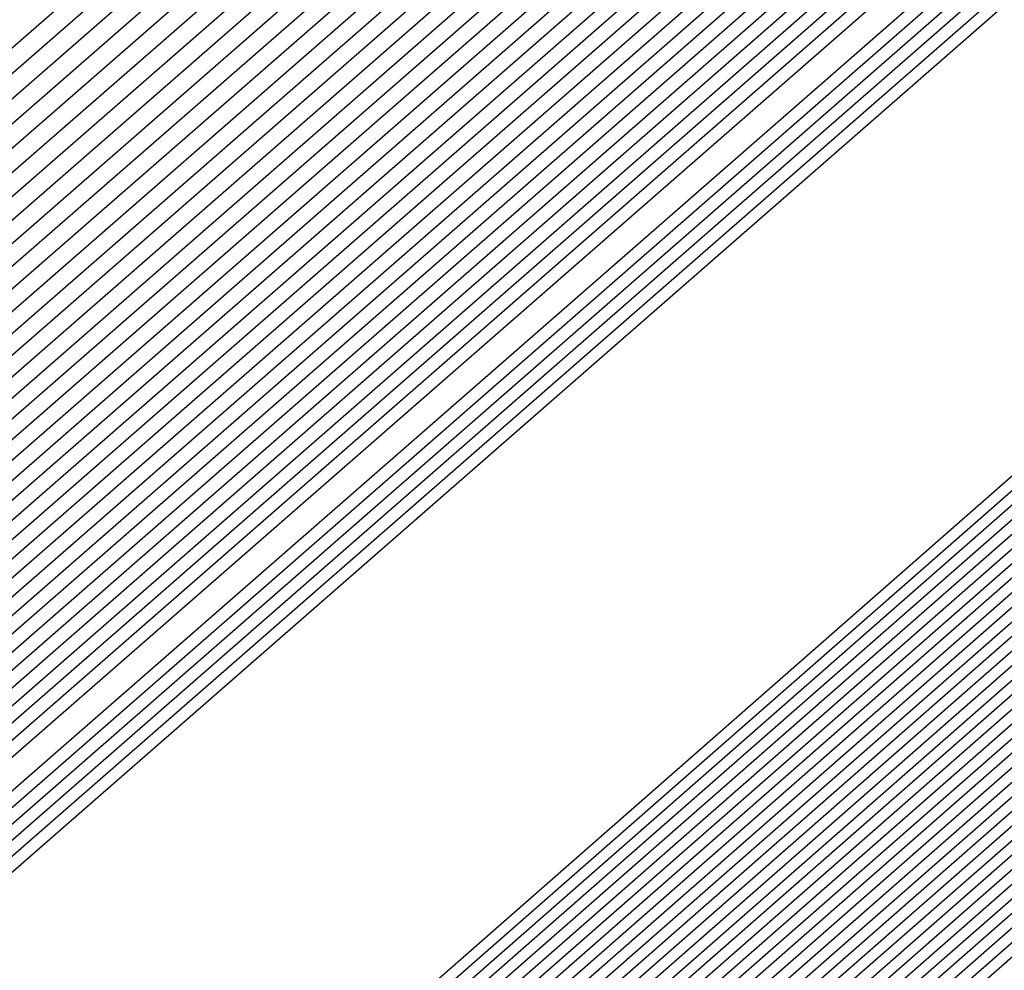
# Model space of a CAD drawing. Extents: x 3249832 to 3255657, y 13789405 to 13793316.
# Tile 909 of 1056: x 3253211.1236 to 3253211.1901, y 13791259.9302 to 13791259.9944. Entities that reach past the tile are written whole.
import ezdxf

# ---------------------------------------------------------------- set-up
doc = ezdxf.new("R2010")
doc.units = 0
doc.header["$LTSCALE"] = 100
doc.header["$MEASUREMENT"] = 0
for name, color, linetype in [('GRATIO_03231_CON', 1, 'CONTINUOUS'), ('GRATIO_0323_ICON', 1, 'CONTINUOUS'), ('TARGETS_EAST', 7, 'CONTINUOUS')]:
    doc.layers.add(name, color=color, linetype=linetype)

# ---------------------------------------------------------------- blocks, each defined once
blk = doc.blocks.new('Gratio_032316_contours')
at = {"layer": 'GRATIO_03231_CON', "color": 1, "linetype": 'Continuous', "flags": 128}
for points in [[(3253179.550267, 13791232.395029), (3253186.874414, 13791238.770013), (3253201.477501, 13791251.518979), (3253219.208231, 13791267.007142), (3253234.457627, 13791280.32933), (3253243.000283, 13791287.791533), (3253246.145111, 13791290.544398), (3253246.584601, 13791290.949743), (3253247.021869, 13791291.379004), (3253250.202537, 13791294.242122), (3253258.882853, 13791301.95866), (3253274.442625, 13791315.738665), (3253292.755901, 13791331.954127), (3253308.320283, 13791345.767528)], [(3253180.165438, 13791232.938016), (3253187.284875, 13791239.131551), (3253201.725162, 13791251.736777), (3253219.339021, 13791267.122277), (3253234.513145, 13791280.378622), (3253243.016437, 13791287.806466), (3253246.146682, 13791290.546762), (3253246.583888, 13791290.950539), (3253247.016449, 13791291.376392), (3253250.166335, 13791294.21318), (3253258.763902, 13791301.857324), (3253274.176051, 13791315.507242), (3253292.315837, 13791331.569332), (3253307.732852, 13791345.251979)], [(3253180.780609, 13791233.481003), (3253187.695336, 13791239.493089), (3253201.972823, 13791251.954576), (3253219.469811, 13791267.237409), (3253234.568663, 13791280.427913), (3253243.03259, 13791287.821399), (3253246.148254, 13791290.549125), (3253246.583174, 13791290.951335), (3253247.01103, 13791291.37378), (3253250.130132, 13791294.184237), (3253258.64495, 13791301.755989), (3253273.909475, 13791315.27582), (3253291.875768, 13791331.184533), (3253307.145422, 13791344.736429)], [(3253181.395779, 13791234.02399), (3253188.105796, 13791239.854627), (3253202.220483, 13791252.172373), (3253219.600605, 13791267.352541), (3253234.62418, 13791280.477205), (3253243.048743, 13791287.836333), (3253246.149825, 13791290.551488), (3253246.582461, 13791290.952131), (3253247.00561, 13791291.371168), (3253250.09393, 13791294.155295), (3253258.525999, 13791301.654654), (3253273.642899, 13791315.044399), (3253291.435703, 13791330.799734), (3253306.557991, 13791344.22088)], [(3253182.62612, 13791235.109965), (3253188.926717, 13791240.577703), (3253202.715805, 13791252.60797), (3253219.862185, 13791267.582808), (3253234.735216, 13791280.575787), (3253243.08105, 13791287.8662), (3253246.152968, 13791290.556214), (3253246.581034, 13791290.953723), (3253246.994771, 13791291.365943), (3253250.021525, 13791294.09741), (3253258.288097, 13791301.451983), (3253273.109746, 13791314.581556), (3253290.555574, 13791330.03014), (3253305.383131, 13791343.18978)], [(3253183.241291, 13791235.652952), (3253189.337178, 13791240.939241), (3253202.963466, 13791252.825768), (3253219.992975, 13791267.69794), (3253234.790735, 13791280.625079), (3253243.097204, 13791287.881133), (3253246.154539, 13791290.558578), (3253246.58032, 13791290.954518), (3253246.989352, 13791291.363331), (3253249.985323, 13791294.068467), (3253258.169146, 13791301.350649), (3253272.843172, 13791314.350135), (3253290.115509, 13791329.645341), (3253304.7957, 13791342.67423)], [(3253189.747638, 13791241.300779), (3253203.211127, 13791253.043565), (3253220.123765, 13791267.813075), (3253234.846252, 13791280.67437), (3253243.113357, 13791287.896066), (3253246.15611, 13791290.560941), (3253246.579607, 13791290.955314), (3253246.983932, 13791291.360719), (3253249.94912, 13791294.039525), (3253258.050194, 13791301.249313), (3253272.576596, 13791314.118713), (3253289.67544, 13791329.260546), (3253304.208269, 13791342.15868)], [(3253190.158098, 13791241.662317), (3253203.458788, 13791253.261364), (3253220.254555, 13791267.928207), (3253234.90177, 13791280.723661), (3253243.129511, 13791287.911), (3253246.157681, 13791290.563304), (3253246.578894, 13791290.95611), (3253246.978513, 13791291.358107), (3253249.912918, 13791294.010583), (3253257.931243, 13791301.147978), (3253272.31002, 13791313.88729), (3253289.235376, 13791328.875747), (3253303.620839, 13791341.64313)], [(3253190.979019, 13791242.385393), (3253203.954109, 13791253.696959), (3253220.516135, 13791268.158471), (3253235.012806, 13791280.822244), (3253243.161817, 13791287.940867), (3253246.160824, 13791290.56803), (3253246.577467, 13791290.957702), (3253246.967674, 13791291.352882), (3253249.840514, 13791293.952698), (3253257.693341, 13791300.945308), (3253271.776867, 13791313.424447), (3253288.355246, 13791328.106153), (3253302.445978, 13791340.612031)], [(3253191.38948, 13791242.746931), (3253204.20177, 13791253.914758), (3253220.646925, 13791268.273606), (3253235.068324, 13791280.871536), (3253243.177971, 13791287.9558), (3253246.162395, 13791290.570393), (3253246.576753, 13791290.958498), (3253246.962254, 13791291.35027), (3253249.804311, 13791293.923755), (3253257.57439, 13791300.843972), (3253271.510293, 13791313.193026), (3253287.915181, 13791327.721354), (3253301.858547, 13791340.096481)], [(3253191.79994, 13791243.108469), (3253204.449431, 13791254.132556), (3253220.777718, 13791268.388738), (3253235.123841, 13791280.920827), (3253243.194124, 13791287.970733), (3253246.163966, 13791290.572756), (3253246.57604, 13791290.959294), (3253246.956835, 13791291.347658), (3253249.768109, 13791293.894813), (3253257.455439, 13791300.742638), (3253271.243717, 13791312.961604), (3253287.475113, 13791327.336555), (3253301.271117, 13791339.580931)], [(3253192.210401, 13791243.470007), (3253204.697094, 13791254.350353), (3253220.908508, 13791268.50387), (3253235.179359, 13791280.970118), (3253243.210278, 13791287.985667), (3253246.165538, 13791290.57512), (3253246.575327, 13791290.96009), (3253246.951415, 13791291.345046), (3253249.731907, 13791293.86587), (3253257.336487, 13791300.641302), (3253270.977141, 13791312.730183), (3253287.035048, 13791326.95176), (3253300.683687, 13791339.065381)], [(3253193.031322, 13791244.193083), (3253205.192416, 13791254.78595), (3253221.170088, 13791268.734137), (3253235.290395, 13791281.068701), (3253243.242584, 13791288.015534), (3253246.16868, 13791290.579846), (3253246.5739, 13791290.961682), (3253246.940576, 13791291.339821), (3253249.659502, 13791293.807986), (3253257.098584, 13791300.438633), (3253270.443991, 13791312.26734), (3253286.154919, 13791326.182162), (3253299.508825, 13791338.034281)], [(3253193.441782, 13791244.554621), (3253205.440077, 13791255.003749), (3253221.300878, 13791268.849269), (3253235.345913, 13791281.117993), (3253243.258738, 13791288.030467), (3253246.170251, 13791290.582209), (3253246.573186, 13791290.962478), (3253246.935157, 13791291.337209), (3253249.623299, 13791293.779043), (3253256.979633, 13791300.337297), (3253270.177414, 13791312.035917), (3253285.714854, 13791325.797367), (3253298.921395, 13791337.518731)], [(3253193.852242, 13791244.916159), (3253205.687737, 13791255.221545), (3253221.431668, 13791268.964404), (3253235.401431, 13791281.167285), (3253243.274891, 13791288.045401), (3253246.171823, 13791290.584572), (3253246.572473, 13791290.963274), (3253246.929737, 13791291.334597), (3253249.587097, 13791293.750101), (3253256.860682, 13791300.235963), (3253269.910838, 13791311.804496), (3253285.274785, 13791325.412568), (3253298.333965, 13791337.003182)], [(3253194.262703, 13791245.277697), (3253205.935398, 13791255.439344), (3253221.562458, 13791269.079536), (3253235.456949, 13791281.216576), (3253243.291045, 13791288.060334), (3253246.173394, 13791290.586935), (3253246.571759, 13791290.96407), (3253246.924318, 13791291.331985), (3253249.550895, 13791293.721158), (3253256.741731, 13791300.134627), (3253269.644262, 13791311.573074), (3253284.834721, 13791325.027769), (3253297.746534, 13791336.487632)], [(3253195.083624, 13791246.000773), (3253206.43072, 13791255.874939), (3253221.824042, 13791269.3098), (3253235.567984, 13791281.315159), (3253243.323351, 13791288.090201), (3253246.176536, 13791290.591662), (3253246.570333, 13791290.965662), (3253246.913479, 13791291.32676), (3253249.47849, 13791293.663273), (3253256.503828, 13791299.931957), (3253269.111112, 13791311.110231), (3253283.954591, 13791324.258175), (3253296.571673, 13791335.456532)], [(3253195.494084, 13791246.362311), (3253206.678381, 13791256.092738), (3253221.954832, 13791269.424935), (3253235.623502, 13791281.36445), (3253243.339505, 13791288.105134), (3253246.178108, 13791290.594025), (3253246.569619, 13791290.966458), (3253246.908059, 13791291.324148), (3253249.442288, 13791293.634331), (3253256.384877, 13791299.830622), (3253268.844536, 13791310.87881), (3253283.514522, 13791323.873376), (3253295.984243, 13791334.940982)], [(3253195.904545, 13791246.72385), (3253206.926042, 13791256.310537), (3253222.085622, 13791269.540067), (3253235.67902, 13791281.413742), (3253243.355658, 13791288.120068), (3253246.179679, 13791290.596388), (3253246.568906, 13791290.967254), (3253246.90264, 13791291.321536), (3253249.406086, 13791293.605388), (3253256.265926, 13791299.729286), (3253268.57796, 13791310.647389), (3253283.074458, 13791323.488581), (3253295.396812, 13791334.425433)], [(3253196.315006, 13791247.085387), (3253207.173703, 13791256.528333), (3253222.216412, 13791269.655199), (3253235.734538, 13791281.463033), (3253243.371812, 13791288.135001), (3253246.18125, 13791290.598751), (3253246.568192, 13791290.96805), (3253246.89722, 13791291.318923), (3253249.369883, 13791293.576446), (3253256.146975, 13791299.627952), (3253268.311383, 13791310.415965), (3253282.634393, 13791323.103782), (3253294.809381, 13791333.909882)], [(3253197.135926, 13791247.808464), (3253207.669026, 13791256.963931), (3253222.477992, 13791269.885466), (3253235.845573, 13791281.561616), (3253243.404119, 13791288.164868), (3253246.184393, 13791290.603478), (3253246.566766, 13791290.969641), (3253246.886381, 13791291.313699), (3253249.297479, 13791293.518561), (3253255.909072, 13791299.425281), (3253267.778233, 13791309.953122), (3253281.754263, 13791322.334186), (3253293.634521, 13791332.878783)], [(3253197.546387, 13791248.170001), (3253207.916687, 13791257.181729), (3253222.608782, 13791270.000598), (3253235.901092, 13791281.610907), (3253243.420272, 13791288.179801), (3253246.185964, 13791290.605841), (3253246.566052, 13791290.970437), (3253246.880961, 13791291.311087), (3253249.261276, 13791293.489619), (3253255.79012, 13791299.323946), (3253267.511657, 13791309.721701), (3253281.314195, 13791321.949389), (3253293.04709, 13791332.363233), (3253299.249481, 13791337.924149)], [(3253197.956848, 13791248.531539), (3253208.164348, 13791257.399526), (3253222.739572, 13791270.115733), (3253235.95661, 13791281.660199), (3253243.436425, 13791288.194735), (3253246.187535, 13791290.608204), (3253246.565339, 13791290.971233), (3253246.875542, 13791291.308475), (3253249.225074, 13791293.460676), (3253255.671169, 13791299.222611), (3253267.245081, 13791309.49028), (3253280.87413, 13791321.564592), (3253292.459659, 13791331.847683), (3253298.58416, 13791337.338764)], [(3253198.367308, 13791248.893077), (3253208.412009, 13791257.617324), (3253222.870366, 13791270.230865), (3253236.012127, 13791281.70949), (3253243.452579, 13791288.209668), (3253246.189106, 13791290.610567), (3253246.564625, 13791290.972029), (3253246.870122, 13791291.305862), (3253249.188871, 13791293.431734), (3253255.552218, 13791299.121275), (3253266.978505, 13791309.258858), (3253280.434065, 13791321.179793), (3253291.87223, 13791331.332133), (3253297.91884, 13791336.75338)], [(3253199.188229, 13791249.616153), (3253208.907331, 13791258.05292), (3253223.131946, 13791270.461129), (3253236.123163, 13791281.808073), (3253243.484885, 13791288.239535), (3253246.192249, 13791290.615293), (3253246.563198, 13791290.973621), (3253246.859283, 13791291.300638), (3253249.116467, 13791293.373849), (3253255.314316, 13791298.918606), (3253266.445354, 13791308.796014), (3253279.553936, 13791320.410199), (3253290.697368, 13791330.301034), (3253296.588198, 13791335.582612)], [(3253199.598689, 13791249.977691), (3253209.154991, 13791258.270718), (3253223.262736, 13791270.576264), (3253236.178681, 13791281.857364), (3253243.501039, 13791288.254468), (3253246.19382, 13791290.617657), (3253246.562485, 13791290.974417), (3253246.853864, 13791291.298026), (3253249.080265, 13791293.344906), (3253255.195365, 13791298.817271), (3253266.178778, 13791308.564592), (3253279.113867, 13791320.0254), (3253290.109937, 13791329.785484), (3253295.922878, 13791334.997227)], [(3253200.00915, 13791250.339229), (3253209.402652, 13791258.488517), (3253223.393526, 13791270.691396), (3253236.234198, 13791281.906656), (3253243.517192, 13791288.269402), (3253246.195391, 13791290.62002), (3253246.561772, 13791290.975213), (3253246.848444, 13791291.295413), (3253249.044062, 13791293.315964), (3253255.076413, 13791298.715936), (3253265.912202, 13791308.333171), (3253278.673803, 13791319.640603), (3253289.522508, 13791329.269934), (3253295.257557, 13791334.411843)], [(3253200.41961, 13791250.700767), (3253209.650313, 13791258.706314), (3253223.524316, 13791270.806528), (3253236.289716, 13791281.955947), (3253243.533346, 13791288.284335), (3253246.196963, 13791290.622383), (3253246.561058, 13791290.976009), (3253246.843025, 13791291.292801), (3253249.00786, 13791293.287022), (3253254.957462, 13791298.614601), (3253265.645626, 13791308.101749), (3253278.233738, 13791319.255806), (3253288.935077, 13791328.754384), (3253294.592237, 13791333.826459)]]:
    blk.add_lwpolyline(points, dxfattribs=at)
at = {"layer": 'GRATIO_03231_CON', "color": 5, "linetype": 'Continuous', "flags": 128}
for points in [[(3253178.319926, 13791231.309054), (3253186.053494, 13791238.046937), (3253200.982177, 13791251.083383), (3253218.946651, 13791266.776878), (3253234.346592, 13791280.230748), (3253242.967977, 13791287.761666), (3253246.141969, 13791290.539672), (3253246.586028, 13791290.948151), (3253247.021068, 13791291.373941), (3253250.18182, 13791294.217704), (3253258.80647, 13791301.883558), (3253274.269372, 13791315.565571), (3253292.489554, 13791331.617619), (3253308.022214, 13791345.183537)], [(3253177.704756, 13791230.766067), (3253185.643033, 13791237.685398), (3253200.734516, 13791250.865585), (3253218.815861, 13791266.661746), (3253234.291074, 13791280.181456), (3253242.951823, 13791287.746732), (3253246.140397, 13791290.537309), (3253246.586741, 13791290.947355), (3253247.014362, 13791291.365837), (3253250.12102, 13791294.160915), (3253258.59804, 13791301.695547), (3253273.796257, 13791315.143359), (3253291.704555, 13791330.920638), (3253306.971337, 13791344.254342)], [(3253177.089585, 13791230.22308), (3253185.232573, 13791237.323861), (3253200.486855, 13791250.647788), (3253218.685071, 13791266.546611), (3253234.235555, 13791280.132165), (3253242.93567, 13791287.731799), (3253246.138826, 13791290.534946), (3253246.587455, 13791290.946559), (3253247.007656, 13791291.357733), (3253250.060221, 13791294.104125), (3253258.389611, 13791301.507537), (3253273.323142, 13791314.721148), (3253290.919561, 13791330.223658), (3253305.920461, 13791343.325148)], [(3253176.474414, 13791229.680093), (3253184.822112, 13791236.962323), (3253200.239195, 13791250.429989), (3253218.554281, 13791266.431479), (3253234.180037, 13791280.082873), (3253242.919516, 13791287.716865), (3253246.137255, 13791290.532583), (3253246.588168, 13791290.945763), (3253247.000951, 13791291.349628), (3253249.999421, 13791294.047336), (3253258.181181, 13791301.319527), (3253272.850028, 13791314.298938), (3253290.134562, 13791329.526677), (3253304.869584, 13791342.395954)], [(3253175.244073, 13791228.594119), (3253184.001191, 13791236.239247), (3253199.743873, 13791249.994392), (3253218.292697, 13791266.201212), (3253234.069002, 13791279.984291), (3253242.887209, 13791287.686999), (3253246.134112, 13791290.527856), (3253246.589595, 13791290.944171), (3253246.987539, 13791291.33342), (3253249.877822, 13791293.933757), (3253257.764321, 13791300.943507), (3253271.903798, 13791313.454514), (3253288.564569, 13791328.132716), (3253302.767831, 13791340.537565)], [(3253196.577061, 13791247.036147), (3253203.471051, 13791253.193803), (3253218.759506, 13791266.601258), (3253234.069714, 13791279.984133), (3253242.887716, 13791287.686623), (3253246.134624, 13791290.527313), (3253246.590308, 13791290.943375), (3253246.980833, 13791291.325315), (3253249.817023, 13791293.876967), (3253257.555891, 13791300.755497), (3253271.430682, 13791313.032305), (3253287.77957, 13791327.435736), (3253301.716954, 13791339.608371)], [(3253196.710569, 13791247.152543), (3253203.58621, 13791253.293811), (3253218.83398, 13791266.665582), (3253234.103448, 13791280.012829), (3253242.898008, 13791287.694797), (3253246.136358, 13791290.527838), (3253246.591022, 13791290.942579), (3253246.974128, 13791291.317211), (3253249.756224, 13791293.820178), (3253257.347461, 13791300.567486), (3253270.957567, 13791312.610093), (3253286.994572, 13791326.738755), (3253300.666077, 13791338.679176)], [(3253196.844077, 13791247.26894), (3253203.701371, 13791253.393818), (3253218.908454, 13791266.729905), (3253234.137183, 13791280.041526), (3253242.9083, 13791287.702971), (3253246.138093, 13791290.528363), (3253246.591735, 13791290.941783), (3253246.967422, 13791291.309107), (3253249.695424, 13791293.763388), (3253257.139032, 13791300.379476), (3253270.484453, 13791312.187881), (3253286.209573, 13791326.041774), (3253299.615201, 13791337.749981)], [(3253197.111093, 13791247.501735), (3253203.931691, 13791253.593836), (3253219.057401, 13791266.858547), (3253234.204654, 13791280.09892), (3253242.928884, 13791287.71932), (3253246.141561, 13791290.529414), (3253246.593162, 13791290.940191), (3253246.954011, 13791291.292898), (3253249.573825, 13791293.649809), (3253256.722172, 13791300.003456), (3253269.538223, 13791311.34346), (3253284.63958, 13791324.647813), (3253297.513447, 13791335.891592)], [(3253197.244601, 13791247.618131), (3253204.046851, 13791253.693843), (3253219.131875, 13791266.92287), (3253234.238388, 13791280.127617), (3253242.939176, 13791287.727494), (3253246.143296, 13791290.529939), (3253246.593875, 13791290.939395), (3253246.947305, 13791291.284794), (3253249.513026, 13791293.59302), (3253256.513742, 13791299.815445), (3253269.065109, 13791310.92125), (3253283.854581, 13791323.950833), (3253296.46257, 13791334.962398)], [(3253197.378109, 13791247.734529), (3253204.162012, 13791253.793851), (3253219.206348, 13791266.987193), (3253234.272124, 13791280.156313), (3253242.949468, 13791287.735668), (3253246.14503, 13791290.530465), (3253246.594589, 13791290.9386), (3253246.940599, 13791291.27669), (3253249.452226, 13791293.53623), (3253256.305312, 13791299.627435), (3253268.591994, 13791310.499038), (3253283.069583, 13791323.253852), (3253295.411694, 13791334.033204)], [(3253197.511617, 13791247.850926), (3253204.277171, 13791253.893859), (3253219.280822, 13791267.051512), (3253234.305859, 13791280.18501), (3253242.95976, 13791287.743843), (3253246.146765, 13791290.53099), (3253246.595302, 13791290.937804), (3253246.933893, 13791291.268586), (3253249.391427, 13791293.479441), (3253256.096882, 13791299.439425), (3253268.118879, 13791310.076826), (3253282.284588, 13791322.55687), (3253294.360818, 13791333.104009)], [(3253197.778633, 13791248.083719), (3253204.507492, 13791254.093876), (3253219.429769, 13791267.180159), (3253234.373329, 13791280.242404), (3253242.980343, 13791287.760191), (3253246.150233, 13791290.532041), (3253246.596729, 13791290.936212), (3253246.920482, 13791291.252377), (3253249.269828, 13791293.365862), (3253255.680023, 13791299.063404), (3253267.172648, 13791309.232405), (3253280.714591, 13791321.162909), (3253292.259064, 13791331.24562), (3253298.86322, 13791336.863506)], [(3253197.912141, 13791248.200117), (3253204.622651, 13791254.193883), (3253219.504243, 13791267.244478), (3253234.407064, 13791280.271101), (3253242.990635, 13791287.768365), (3253246.151968, 13791290.532566), (3253246.597442, 13791290.935416), (3253246.913776, 13791291.244273), (3253249.209028, 13791293.309072), (3253255.471593, 13791298.875394), (3253266.699533, 13791308.810193), (3253279.929596, 13791320.465926), (3253291.208188, 13791330.316426), (3253297.66843, 13791335.812021)], [(3253198.045649, 13791248.316514), (3253204.737812, 13791254.293891), (3253219.578716, 13791267.308801), (3253234.440798, 13791280.299798), (3253243.000927, 13791287.77654), (3253246.153702, 13791290.533091), (3253246.598156, 13791290.93462), (3253246.907071, 13791291.236168), (3253249.148229, 13791293.252283), (3253255.263163, 13791298.687384), (3253266.226419, 13791308.387983), (3253279.144597, 13791319.768946), (3253290.157311, 13791329.387232), (3253296.473639, 13791334.760535)], [(3253198.179157, 13791248.43291), (3253204.852971, 13791254.393901), (3253219.65319, 13791267.373124), (3253234.474533, 13791280.328495), (3253243.011219, 13791287.784714), (3253246.155437, 13791290.533616), (3253246.598869, 13791290.933824), (3253246.900365, 13791291.228064), (3253249.087429, 13791293.195493), (3253255.054733, 13791298.499374), (3253265.753304, 13791307.965772), (3253278.359599, 13791319.071965), (3253289.106434, 13791328.458038), (3253295.27885, 13791333.70905)], [(3253198.446173, 13791248.665705), (3253205.083292, 13791254.593916), (3253219.802137, 13791267.501766), (3253234.542003, 13791280.385889), (3253243.031803, 13791287.801062), (3253246.158905, 13791290.534667), (3253246.600296, 13791290.932232), (3253246.886954, 13791291.211856), (3253248.96583, 13791293.081914), (3253254.637874, 13791298.123353), (3253264.807075, 13791307.12135), (3253276.789604, 13791317.678004), (3253287.004681, 13791326.599649), (3253292.889269, 13791331.606079), (3253295.951331, 13791334.070942)], [(3253198.579681, 13791248.782102), (3253205.198453, 13791254.693924), (3253219.876611, 13791267.566089), (3253234.575738, 13791280.414585), (3253243.042095, 13791287.809237), (3253246.16064, 13791290.535192), (3253246.60101, 13791290.931436), (3253246.880248, 13791291.203751), (3253248.905031, 13791293.025125), (3253254.429444, 13791297.935343), (3253264.33396, 13791306.699138), (3253276.004607, 13791316.981023), (3253285.953804, 13791325.670454), (3253291.694479, 13791330.554594), (3253294.7416, 13791333.011419)], [(3253198.713189, 13791248.898498), (3253205.313612, 13791254.793933), (3253219.951085, 13791267.630412), (3253234.609474, 13791280.443283), (3253243.052387, 13791287.817411), (3253246.162374, 13791290.535718), (3253246.601723, 13791290.93064), (3253246.873542, 13791291.195647), (3253248.844232, 13791292.968335), (3253254.221014, 13791297.747333), (3253263.860844, 13791306.276928), (3253275.21961, 13791316.284043), (3253284.902928, 13791324.74126), (3253290.499689, 13791329.503109), (3253293.53187, 13791331.951897)], [(3253198.846697, 13791249.014895), (3253205.428774, 13791254.893941), (3253220.025558, 13791267.694732), (3253234.643209, 13791280.47198), (3253243.062679, 13791287.825585), (3253246.164109, 13791290.536243), (3253246.602436, 13791290.929844), (3253246.866836, 13791291.187543), (3253248.783432, 13791292.911546), (3253254.012584, 13791297.559322), (3253263.387729, 13791305.854716), (3253274.434612, 13791315.58706), (3253283.852051, 13791323.812065), (3253289.304899, 13791328.451623), (3253292.322139, 13791330.892375), (3253295.398785, 13791333.387147)], [(3253199.113713, 13791249.247691), (3253205.659094, 13791255.093956), (3253220.174506, 13791267.823378), (3253234.710679, 13791280.529373), (3253243.083262, 13791287.841934), (3253246.167577, 13791290.537293), (3253246.603863, 13791290.928252), (3253246.853425, 13791291.171334), (3253248.661833, 13791292.797967), (3253253.595725, 13791297.183302), (3253262.4415, 13791305.010294), (3253272.864616, 13791314.193099), (3253281.750298, 13791321.953677), (3253286.915319, 13791326.348653), (3253289.902678, 13791328.77333), (3253293.186926, 13791331.457682)], [(3253199.247221, 13791249.364086), (3253205.774253, 13791255.193966), (3253220.248979, 13791267.887697), (3253234.744414, 13791280.558071), (3253243.093554, 13791287.850108), (3253246.169312, 13791290.537819), (3253246.604577, 13791290.927456), (3253246.846719, 13791291.16323), (3253248.601034, 13791292.741177), (3253253.387295, 13791296.995292), (3253261.968385, 13791304.588083), (3253272.07962, 13791313.496119), (3253280.699421, 13791321.024482), (3253285.720529, 13791325.297167), (3253288.692948, 13791327.713808), (3253292.080997, 13791330.492949), (3253297.619173, 13791335.1971)], [(3253199.380729, 13791249.480484), (3253205.889415, 13791255.293974), (3253220.323453, 13791267.95202), (3253234.778148, 13791280.586767), (3253243.103846, 13791287.858282), (3253246.171046, 13791290.538344), (3253246.60529, 13791290.92666), (3253246.840014, 13791291.155126), (3253248.540234, 13791292.684388), (3253253.178865, 13791296.807282), (3253261.495269, 13791304.165872), (3253271.294621, 13791312.799138), (3253279.648544, 13791320.095288), (3253284.525739, 13791324.245682), (3253287.483217, 13791326.654286), (3253290.975067, 13791329.528217), (3253296.715246, 13791334.410219)], [(3253199.514237, 13791249.596881), (3253206.004574, 13791255.393981), (3253220.397926, 13791268.016343), (3253234.811884, 13791280.615464), (3253243.114138, 13791287.866456), (3253246.172781, 13791290.538869), (3253246.606003, 13791290.925864), (3253246.833308, 13791291.147021), (3253248.479435, 13791292.627598), (3253252.970435, 13791296.619271), (3253261.022155, 13791303.743661), (3253270.509624, 13791312.102158), (3253278.597668, 13791319.166094), (3253283.330949, 13791323.194197), (3253286.273487, 13791325.594763), (3253289.869138, 13791328.563484), (3253295.81132, 13791333.62334)], [(3253199.781252, 13791249.829674), (3253206.234894, 13791255.593998), (3253220.546874, 13791268.144986), (3253234.879353, 13791280.672858), (3253243.134722, 13791287.882805), (3253246.176249, 13791290.53992), (3253246.60743, 13791290.924272), (3253246.819896, 13791291.130813), (3253248.357836, 13791292.514019), (3253252.553575, 13791296.243251), (3253260.075926, 13791302.899239), (3253268.939629, 13791310.708195), (3253276.495915, 13791317.307705), (3253280.941369, 13791321.091226), (3253283.854026, 13791323.475719), (3253287.657279, 13791326.63402), (3253294.003467, 13791332.049579)], [(3253199.91476, 13791249.946072), (3253206.350054, 13791255.694006), (3253220.621347, 13791268.209309), (3253234.913089, 13791280.701555), (3253243.145014, 13791287.890979), (3253246.177984, 13791290.540445), (3253246.608144, 13791290.923477), (3253246.813191, 13791291.122709), (3253248.297036, 13791292.45723), (3253252.345146, 13791296.055241), (3253259.60281, 13791302.477028), (3253268.154633, 13791310.011214), (3253275.445038, 13791316.37851), (3253279.746579, 13791320.03974), (3253282.644295, 13791322.416197), (3253286.55135, 13791325.669287), (3253293.099541, 13791331.2627), (3253300.795214, 13791337.869235)], [(3253200.048268, 13791250.062469), (3253206.465215, 13791255.794014), (3253220.695821, 13791268.273632), (3253234.946824, 13791280.730252), (3253243.155306, 13791287.899153), (3253246.179718, 13791290.540971), (3253246.608857, 13791290.922681), (3253246.806485, 13791291.114604), (3253248.236237, 13791292.40044), (3253252.136716, 13791295.86723), (3253259.129695, 13791302.054816), (3253267.369634, 13791309.314234), (3253274.394161, 13791315.449316), (3253278.551789, 13791318.988255), (3253281.434565, 13791321.356674), (3253285.44542, 13791324.704555), (3253292.195614, 13791330.475819), (3253300.12972, 13791337.290156)], [(3253200.181776, 13791250.178867), (3253206.580374, 13791255.894021), (3253220.770295, 13791268.337951), (3253234.980558, 13791280.758949), (3253243.165597, 13791287.907327), (3253246.181453, 13791290.541496), (3253246.609571, 13791290.921885), (3253246.799779, 13791291.1065), (3253248.175437, 13791292.34365), (3253251.928286, 13791295.67922), (3253258.656581, 13791301.632605), (3253266.584637, 13791308.617253), (3253273.343284, 13791314.520121), (3253277.356999, 13791317.93677), (3253280.224834, 13791320.297152), (3253284.339491, 13791323.739822), (3253291.291688, 13791329.688939), (3253299.464229, 13791336.711079)], [(3253200.448792, 13791250.41166), (3253206.810695, 13791256.094039), (3253220.919242, 13791268.466597), (3253235.048029, 13791280.816343), (3253243.186181, 13791287.923676), (3253246.184922, 13791290.542546), (3253246.610997, 13791290.920293), (3253246.786368, 13791291.090291), (3253248.053838, 13791292.230072), (3253251.511426, 13791295.3032), (3253257.71035, 13791300.788183), (3253265.014642, 13791307.223292), (3253271.241531, 13791312.661733), (3253274.967419, 13791315.833799), (3253277.805373, 13791318.178108), (3253282.127631, 13791321.810358), (3253289.483835, 13791328.115179), (3253298.133244, 13791335.552923)], [(3253200.5823, 13791250.528057), (3253206.925856, 13791256.194046), (3253220.993715, 13791268.530917), (3253235.081764, 13791280.845039), (3253243.196473, 13791287.93185), (3253246.186656, 13791290.543072), (3253246.611711, 13791290.919497), (3253246.779662, 13791291.082187), (3253247.993039, 13791292.173282), (3253251.302996, 13791295.11519), (3253257.237236, 13791300.365972), (3253264.229644, 13791306.52631), (3253270.190655, 13791311.732538), (3253273.772629, 13791314.782314), (3253276.595643, 13791317.118585), (3253281.021702, 13791320.845625), (3253288.579908, 13791327.328299), (3253297.467752, 13791334.973846)], [(3253200.715808, 13791250.644455), (3253207.041015, 13791256.294056), (3253221.068189, 13791268.59524), (3253235.115498, 13791280.873737), (3253243.206765, 13791287.940024), (3253246.18839, 13791290.543597), (3253246.612424, 13791290.918701), (3253246.772956, 13791291.074083), (3253247.93224, 13791292.116492), (3253251.094567, 13791294.927179), (3253256.764121, 13791299.943761), (3253263.444647, 13791305.82933), (3253269.139778, 13791310.803344), (3253272.577839, 13791313.730828), (3253275.385912, 13791316.059063), (3253279.915773, 13791319.880893), (3253287.675982, 13791326.541418), (3253296.802261, 13791334.394769)], [(3253200.849316, 13791250.760851), (3253207.156176, 13791256.394064), (3253221.142663, 13791268.659563), (3253235.149234, 13791280.902434), (3253243.217057, 13791287.948199), (3253246.190125, 13791290.544122), (3253246.613138, 13791290.917905), (3253246.766251, 13791291.065979), (3253247.87144, 13791292.059703), (3253250.886137, 13791294.739169), (3253256.291006, 13791299.52155), (3253262.659648, 13791305.132348), (3253268.088901, 13791309.87415), (3253271.383048, 13791312.679343), (3253274.176182, 13791314.999541), (3253278.809843, 13791318.91616), (3253286.772056, 13791325.754539), (3253296.136767, 13791333.81569)]]:
    blk.add_lwpolyline(points, dxfattribs=at)
at = {"layer": 'GRATIO_0323_ICON', "color": 7, "linetype": 'Continuous', "flags": 128}
for points in [[(3253175.859244, 13791229.137106), (3253184.411652, 13791236.600784), (3253199.991534, 13791250.212191), (3253218.423487, 13791266.316347), (3253234.12452, 13791280.033582), (3253242.903363, 13791287.701932), (3253246.135684, 13791290.53022), (3253246.588881, 13791290.944967), (3253246.994245, 13791291.341524), (3253249.938622, 13791293.990546), (3253257.972751, 13791301.131516), (3253272.376913, 13791313.876726), (3253289.349564, 13791328.829697), (3253303.818707, 13791341.466759)], [(3253182.01095, 13791234.566977), (3253188.516256, 13791240.216165), (3253202.468144, 13791252.390171), (3253219.731395, 13791267.467676), (3253234.679698, 13791280.526496), (3253243.064897, 13791287.851266), (3253246.151396, 13791290.553851), (3253246.581747, 13791290.952927), (3253247.000191, 13791291.368556), (3253250.057728, 13791294.126352), (3253258.407048, 13791301.553319), (3253273.376322, 13791314.812978), (3253290.995638, 13791330.414939), (3253305.970561, 13791343.705329)], [(3253196.977585, 13791247.385338), (3253203.81653, 13791253.493826), (3253218.982927, 13791266.794228), (3253234.170919, 13791280.070222), (3253242.918592, 13791287.711146), (3253246.139827, 13791290.528889), (3253246.592449, 13791290.940987), (3253246.960716, 13791291.301003), (3253249.634624, 13791293.706599), (3253256.930602, 13791300.191466), (3253270.011338, 13791311.765671), (3253285.424578, 13791325.344794), (3253298.564324, 13791336.820787)], [(3253197.645125, 13791247.967322), (3253204.392332, 13791253.993868), (3253219.355296, 13791267.115835), (3253234.339593, 13791280.213708), (3253242.970052, 13791287.752017), (3253246.148499, 13791290.531515), (3253246.596016, 13791290.937008), (3253246.927188, 13791291.260481), (3253249.330627, 13791293.422651), (3253255.888453, 13791299.251414), (3253267.645763, 13791309.654617), (3253281.499589, 13791321.859889), (3253293.30994, 13791332.174815)], [(3253198.312665, 13791248.549307), (3253204.968133, 13791254.493908), (3253219.727664, 13791267.437447), (3253234.508269, 13791280.357192), (3253243.021511, 13791287.792888), (3253246.157171, 13791290.534142), (3253246.599583, 13791290.933028), (3253246.893659, 13791291.21996), (3253249.02663, 13791293.138704), (3253254.846303, 13791298.311363), (3253265.28019, 13791307.54356), (3253277.574602, 13791318.374985), (3253288.055557, 13791327.528843), (3253294.084059, 13791332.657565)], [(3253190.568559, 13791242.023855), (3253203.706449, 13791253.479162), (3253220.385345, 13791268.043339), (3253234.957288, 13791280.772953), (3253243.145664, 13791287.925933), (3253246.159253, 13791290.565667), (3253246.57818, 13791290.956906), (3253246.973093, 13791291.355494), (3253249.876716, 13791293.98164), (3253257.812292, 13791301.046643), (3253272.043444, 13791313.655869), (3253288.795311, 13791328.490948), (3253303.033409, 13791341.12758)], [(3253198.980205, 13791249.131293), (3253205.543933, 13791254.993949), (3253220.100032, 13791267.759055), (3253234.676943, 13791280.500676), (3253243.07297, 13791287.833759), (3253246.165843, 13791290.536768), (3253246.60315, 13791290.929048), (3253246.860131, 13791291.179438), (3253248.722633, 13791292.854756), (3253253.804154, 13791297.371312), (3253262.914614, 13791305.432505), (3253273.649615, 13791314.89008), (3253282.801174, 13791322.882871), (3253288.110109, 13791327.400138), (3253291.112409, 13791329.832853), (3253294.292856, 13791332.422414)], [(3253199.647745, 13791249.713279), (3253206.119735, 13791255.493989), (3253220.4724, 13791268.080666), (3253234.845619, 13791280.644161), (3253243.12443, 13791287.87463), (3253246.174515, 13791290.539395), (3253246.606717, 13791290.925068), (3253246.826602, 13791291.138917), (3253248.418635, 13791292.570809), (3253252.762005, 13791296.431261), (3253260.54904, 13791303.321449), (3253269.724626, 13791311.405175), (3253277.546791, 13791318.236899), (3253282.136159, 13791322.142711), (3253285.063756, 13791324.535241), (3253288.763208, 13791327.598752), (3253294.907393, 13791332.836459)], [(3253200.315284, 13791250.295262), (3253206.695535, 13791255.994031), (3253220.844768, 13791268.402274), (3253235.014293, 13791280.787646), (3253243.175889, 13791287.915502), (3253246.183187, 13791290.542021), (3253246.610284, 13791290.921089), (3253246.793074, 13791291.098396), (3253248.114638, 13791292.286861), (3253251.719856, 13791295.49121), (3253258.183466, 13791301.210395), (3253265.799639, 13791307.920272), (3253272.292408, 13791313.590927), (3253276.162209, 13791316.885284), (3253279.015104, 13791319.23763), (3253283.233561, 13791322.77509), (3253290.387762, 13791328.902059), (3253298.798737, 13791336.132002)], [(3253192.620861, 13791243.831545), (3253204.944755, 13791254.568152), (3253221.039298, 13791268.619005), (3253235.234877, 13791281.01941), (3253243.226431, 13791288.0006), (3253246.167109, 13791290.577483), (3253246.574613, 13791290.960886), (3253246.945996, 13791291.342433), (3253249.695704, 13791293.836928), (3253257.217535, 13791300.539968), (3253270.710565, 13791312.498762), (3253286.594983, 13791326.566961), (3253300.096256, 13791338.549831)], [(3253200.982824, 13791250.877248), (3253207.271336, 13791256.494071), (3253221.217136, 13791268.723886), (3253235.182969, 13791280.93113), (3253243.227349, 13791287.956373), (3253246.191859, 13791290.544648), (3253246.613851, 13791290.917109), (3253246.759545, 13791291.057874), (3253247.810641, 13791292.002913), (3253250.677707, 13791294.551159), (3253255.817891, 13791299.099339), (3253261.874652, 13791304.435368), (3253267.038025, 13791308.944955), (3253270.188258, 13791311.627858), (3253272.966451, 13791313.940019), (3253277.703914, 13791317.951428), (3253285.868129, 13791324.967658), (3253295.471276, 13791333.236613)], [(3253194.673164, 13791245.639236), (3253206.183059, 13791255.657143), (3253221.693248, 13791269.194668), (3253235.512467, 13791281.265868), (3253243.307198, 13791288.075267), (3253246.174965, 13791290.589299), (3253246.571046, 13791290.964866), (3253246.918898, 13791291.329372), (3253249.514692, 13791293.692216), (3253256.622779, 13791300.033292), (3253269.377686, 13791311.341653), (3253284.394656, 13791324.642974), (3253297.159103, 13791335.972082)], [(3253196.725465, 13791247.446925), (3253207.421363, 13791256.746132), (3253222.347202, 13791269.770334), (3253235.790055, 13791281.512325), (3253243.387965, 13791288.149935), (3253246.182821, 13791290.601114), (3253246.567479, 13791290.968846), (3253246.8918, 13791291.316311), (3253249.333681, 13791293.547504), (3253256.028024, 13791299.526616), (3253268.044807, 13791310.184544), (3253282.194328, 13791322.718985), (3253294.221951, 13791333.394333)], [(3253198.777768, 13791249.254615), (3253208.65967, 13791257.835123), (3253223.001156, 13791270.345997), (3253236.067645, 13791281.758781), (3253243.468732, 13791288.224602), (3253246.190678, 13791290.61293), (3253246.563912, 13791290.972825), (3253246.864703, 13791291.30325), (3253249.152669, 13791293.402791), (3253255.433267, 13791299.019941), (3253266.71193, 13791309.027437), (3253279.994001, 13791320.794996), (3253291.284799, 13791330.816584), (3253297.253519, 13791336.167996)], [(3253200.830071, 13791251.062305), (3253209.897974, 13791258.924112), (3253223.655106, 13791270.921663), (3253236.345234, 13791282.005238), (3253243.549499, 13791288.299269), (3253246.198534, 13791290.624746), (3253246.560345, 13791290.976805), (3253246.837605, 13791291.290189), (3253248.971658, 13791293.258079), (3253254.838511, 13791298.513265), (3253265.379052, 13791307.870328), (3253277.793673, 13791318.871007), (3253288.347646, 13791328.238834), (3253293.926916, 13791333.241075)]]:
    blk.add_lwpolyline(points, dxfattribs=at)

msp = doc.modelspace()

# ---------------------------------------------------------------- block references
at = {"layer": 'TARGETS_EAST'}
msp.add_blockref('Gratio_032316_contours', (0, 0), dxfattribs=at)

doc.saveas('drawing.dxf')
